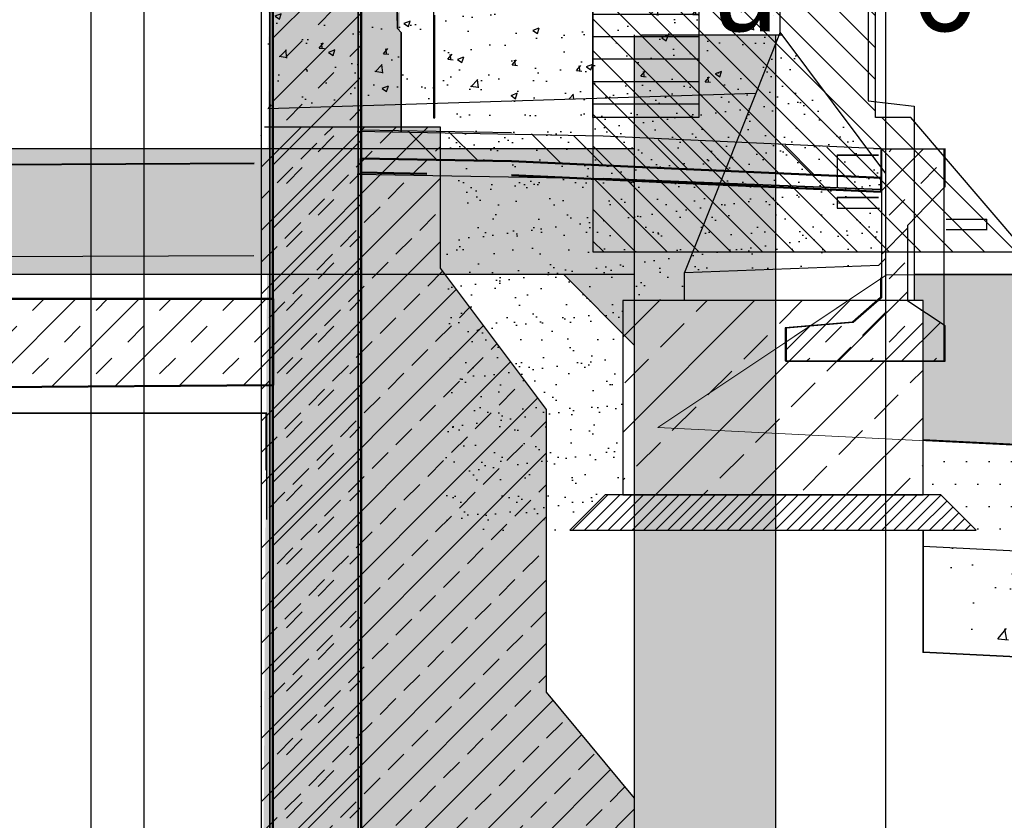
# Model space of a CAD drawing. Extents: x -805 to 3526, y -961 to 1039.
# Tile 448 of 473: x 1490.75 to 1493.53, y 34.92 to 37.18. Entities that reach past the tile are written whole.
import ezdxf
from ezdxf.enums import TextEntityAlignment as Align

# ---------------------------------------------------------------- set-up
doc = ezdxf.new("R2010")
doc.units = 0
doc.linetypes.add('AUSGEZOGEN', pattern=[2, 1, 1])
doc.layers.get('0').update_dxf_attribs({"color": 251})
for name, color, linetype in [('361___H__Lichtraumprofil GC Hauptgleise', 8, 'Continuous'), ('Block 1 m', 251, 'Continuous'), ('Lichtraumprofil', 9, 'Continuous'), ('Schnitt 3 m', 251, 'Continuous'), ('TTK-B-Verm', 251, 'Continuous'), ('TTK-P-Abbruch', 40, 'Continuous'), ('TTK-P-Hilfsbrücke Bahnsteigzugang', 140, 'Continuous'), ('TTK-P-PU', 12, 'Continuous'), ('TTK-P-QP Block', 162, 'Continuous'), ('TTK-P-TEXT', 12, 'AUSGEZOGEN'), ('TTK-P-Verbau', 35, 'Continuous')]:
    doc.layers.add(name, color=color, linetype=linetype)
for name, color, linetype, lineweight in [('EB-2236S-BETTUNG-LIN', 5, 'Continuous', 25), ('EB-2236S-BETTUNG-SRA', 7, 'Continuous', 25), ('EB-2236S-BSTG-FUND-SRA', 7, 'Continuous', 25), ('EB-2236S-BSTG-SAUB-SRA', 7, 'Continuous', 25), ('EB-2236S-DS-TS-LIN', 162, 'Continuous', 25), ('EB-2236S-DS-TS-SRA', 42, 'Continuous', 25), ('EB-2236S-FSS-LIN', 5, 'Continuous', 35), ('EB-2236S-FSS-SRA', 7, 'Continuous', 25), ('EB-2236S-GLEIS-TXT', 7, 'Continuous', 25), ('EB-2236S-HINTERFUE-SRA', 7, 'Continuous', 25), ('EB-2236S-PLANUM-LIN', 12, 'Continuous', 35), ('EB-2236S-PSS-LIN', 5, 'Continuous', 25), ('EB-2236S-PSS-SRA', 7, 'Continuous', 25), ('EB-2236S-Q-BAHNSTEIG-LIN', 162, 'Continuous', 25), ('IFCOUT_Oberbau_IFC_RVT-1-Schnitt 2$1$A-GENM', 13, 'Continuous', 9), ('TTK-B-Bestand', 252, 'Continuous', 35), ('TTK-B-PU', 252, 'Continuous', 35), ('VE22-087 - Bf_Dorsten-Hervest ModellRevit2021_rvt-1-Schnitt 2$0$A-FLOR', 192, 'Continuous', 9), ('VE22-087 - Bf_Dorsten-Hervest ModellRevit2021_rvt-1-Schnitt 2$0$A-FLOR-FNSH', 192, 'Continuous', 35), ('VE22-087 - Bf_Dorsten-Hervest ModellRevit2021_rvt-1-Schnitt 2$0$A-FLOR-HRAL', 11, 'Continuous', 9), ('VE22-087 - Bf_Dorsten-Hervest ModellRevit2021_rvt-1-Schnitt 2$0$A-FLOR-PATT', 8, 'Continuous', 35), ('VE22-087 - Bf_Dorsten-Hervest ModellRevit2021_rvt-1-Schnitt 2$0$A-GENM', 13, 'Continuous', 9), ('VE22-087 - Bf_Dorsten-Hervest ModellRevit2021_rvt-1-Schnitt 2$0$A-WALL', 113, 'Continuous', 9), ('VE22-087 - Bf_Dorsten-Hervest ModellRevit2021_rvt-1-Schnitt 2$0$A-WALL-PATT', 111, 'Continuous', 35), ('VE22-087 - Bf_Dorsten-Hervest ModellRevit2021_rvt-1-Schnitt 2$0$S-STRS', 31, 'Continuous', 9)]:
    doc.layers.add(name, color=color, linetype=linetype, lineweight=lineweight)
doc.styles.add('AKG DIN 6776', font='AKG_DIN67.TTF')
doc.styles.add('PROVI', font='PROVI.SHX')
doc.dimstyles.new('TTK', dxfattribs={"dimtxt": 2.5, "dimasz": 2.5, "dimexe": 3.5, "dimexo": 0.1, "dimgap": 1, "dimtad": 1, "dimzin": 0, "dimtxsty": 'AKG DIN 6776', "dimblk": 'OBLIQUE', "dimcen": -0.09, "dimdle": 3, "dimclrd": 256, "dimclre": 256, "dimclrt": 256, "dimadec": 3, "dimazin": 0, "dimtfac": 1, "dimtofl": 0, "dimtmove": 0, "dimatfit": 3, "dimldrblk": 'OBLIQUE', "dimfxl": 7, "dimfxlon": 1, "dimtolj": 1, "dimtzin": 0, "dimlwd": -1, "dimlwe": -1, "dimarcsym": 0})
doc.dimstyles.new('TTK$6', dxfattribs={"dimtxt": 2.5, "dimasz": 2.5, "dimexe": 3.5, "dimexo": 0.1, "dimgap": 1, "dimtad": 1, "dimzin": 0, "dimtxsty": 'AKG DIN 6776', "dimblk": 'OBLIQUE', "dimcen": -0.09, "dimdle": 3, "dimse1": 1, "dimse2": 1, "dimclrd": 256, "dimclre": 256, "dimclrt": 256, "dimadec": 3, "dimazin": 0, "dimtfac": 1, "dimtofl": 0, "dimtmove": 0, "dimatfit": 3, "dimldrblk": 'OBLIQUE', "dimfxl": 7, "dimfxlon": 1, "dimtolj": 1, "dimtzin": 0, "dimlwd": -1, "dimlwe": -1, "dimarcsym": 0})
pattern_1 = [(37.50000000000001, (-354.8365480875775, -40.45730328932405), (-0.003200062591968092, 0.0978826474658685), [0, -0.07721600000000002, 0, -0.08636000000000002, 0, -0.08255000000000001]), (7.499999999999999, (-354.8365480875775, -40.45730328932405), (0.08990465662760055, 0.1433650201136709), [0, -0.04165600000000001, 0, -0.06959600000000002, 0, -0.02667000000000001]), (327.5, (-354.8990320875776, -40.45730328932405), (0.1581984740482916, 0.0002874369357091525), [0, -0.02540000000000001, 0, -0.09144000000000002, 0, -0.11938]), (317.5, (-354.8990320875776, -40.45730328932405), (0.1527112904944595, 0.04458586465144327), [0, -0.0127, 0, -0.05994400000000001, 0, -0.06858000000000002])]
pattern_2 = [(45, (6.525, 36.271), (-0.08980256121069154, 0.08980256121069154), []), (45, (6.615, 36.271), (-0.08980256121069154, 0.08980256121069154), [0.0635, -0.0635])]

# ---------------------------------------------------------------- blocks, each defined once
blk = doc.blocks.new('Pvi_Bstg76l')
at = {"color": 0}
blk.add_line((-0.2999999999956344, -0.2250000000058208), (-0.569999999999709, -0.9049999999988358), dxfattribs=at)
for points in [[(0, 0), (-0.2999999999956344, 0), (-0.2999999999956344, -0.1500000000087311), (-0.180000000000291, -0.1500000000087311), (-0.180000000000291, -0.1200000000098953), (-0.01499999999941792, -0.1200000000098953)], [(0.08000000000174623, -0.9850000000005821), (-0.569999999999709, -0.9850000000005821), (-0.569999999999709, -0.9049999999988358), (-0.01999999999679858, -0.8850000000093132), (0, -0.8650000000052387), (0, -0.625), (-0.2999999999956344, -0.2250000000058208), (-0.2999999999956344, -0.1650000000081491), (-0.1500000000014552, -0.1650000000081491), (-0.1500000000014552, -0.1350000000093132), (-0.04999999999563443, -0.1350000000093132), (-0.04999999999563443, -0.4199999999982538), (0.08000000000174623, -0.4349999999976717)]]:
    blk.add_lwpolyline(points, close=True, dxfattribs=at)
blk = doc.blocks.new('ProVi SchnittF')
at = {"layer": 'EB-2236S-BETTUNG-SRA'}
h = blk.add_hatch(dxfattribs=at)
h.set_pattern_fill('HEX', color=256, scale=0.008000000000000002, style=0)
h.set_pattern_definition([(0, (-354.8365480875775, -40.45730328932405), (0, 0.0439940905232), [0.02540000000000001, -0.05080000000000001]), (120, (-354.8365480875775, -40.45730328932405), (-0.03810000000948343, -0.02199704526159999), [0.02539999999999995, -0.05079999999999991]), (59.99999999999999, (-354.8111480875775, -40.45730328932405), (-0.03810000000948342, 0.02199704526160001), [0.02540000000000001, -0.05080000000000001])])
h.paths.add_polyline_path([(3.927358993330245, 5.463863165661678), (7.188358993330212, 5.463863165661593), (8.211764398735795, 4.781592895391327), (3.952358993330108, 4.994563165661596), (3.952358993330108, 5.388863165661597), (3.927358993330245, 5.388863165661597)])
h.paths.add_polyline_path([(4.217358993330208, 5.253863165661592), (6.817358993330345, 5.253863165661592), (6.788358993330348, 5.463863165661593), (4.246358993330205, 5.463863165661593)], flags=0)
at = {"layer": 'EB-2236S-BSTG-FUND-SRA'}
h = blk.add_hatch(dxfattribs=at)
h.set_pattern_fill('ANSI33', color=42, scale=0.03, style=0)
h.set_pattern_definition([(45, (-354.8365480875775, -40.45730328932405), (-0.1347038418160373, 0.1347038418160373), []), (45, (-354.7018441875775, -40.45730328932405), (-0.1347038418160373, 0.1347038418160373), [0.09525, -0.047625])])
h.paths.add_polyline_path([(3.102358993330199, 5.38886316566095), (3.952358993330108, 5.38886316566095), (3.952358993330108, 4.8388631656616), (3.102358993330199, 4.8388631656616)])
at = {"layer": 'EB-2236S-BSTG-SAUB-SRA'}
h = blk.add_hatch(dxfattribs=at)
h.set_pattern_fill('ANSI31', color=42, scale=0.007500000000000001, style=0)
h.set_pattern_definition([(45, (-354.8365480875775, -40.45730328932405), (-0.01683798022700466, 0.01683798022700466), [])])
h.paths.add_polyline_path([(2.952358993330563, 4.738863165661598), (3.052358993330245, 4.8388631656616), (4.00235899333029, 4.8388631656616), (4.102358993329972, 4.738863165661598)])
at = {"layer": 'EB-2236S-DS-TS-SRA'}
h = blk.add_hatch(dxfattribs=at)
h.set_pattern_fill('AR-CONC', color=256, scale=0.001, style=0)
h.set_pattern_definition([(49.99999999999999, (-354.8365480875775, -40.45730328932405), (0.1821846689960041, -0.01593908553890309), [0.01905, -0.2095500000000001]), (355, (-354.8365480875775, -40.45730328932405), (-0.03524342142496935, 0.1910568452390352), [0.01524, -0.1676405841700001]), (100.4514447, (-354.8213660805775, -40.45863154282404), (0.1469412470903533, 0.1751177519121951), [0.0161900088, -0.1780902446]), (46.18420000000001, (-354.8365480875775, -40.40650328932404), (0.27107904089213, -0.04204232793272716), [0.02857500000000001, -0.3143250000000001]), (96.63555760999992, (-354.8139581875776, -40.41000678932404), (0.2374041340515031, 0.2474261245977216), [0.02428502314, -0.2671356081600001]), (351.1841511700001, (-354.8365480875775, -40.40650328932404), (0.2374041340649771, 0.2474261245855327), [0.02285996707, -0.25145973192]), (21, (-354.8111480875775, -40.41920328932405), (0.1516143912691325, -0.1022651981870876), [0.01905, -0.2095500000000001]), (326.0000000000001, (-354.8111480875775, -40.41920328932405), (0.06180202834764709, 0.1841879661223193), [0.01524, -0.16764]), (71.45144499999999, (-354.7985135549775, -40.42772538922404), (0.2134164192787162, 0.08192276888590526), [0.01619000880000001, -0.1780899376]), (37.50000000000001, (-354.8365480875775, -40.45730328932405), (0.003088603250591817, 0.08455503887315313), [0, -0.165608, 0, -0.1701800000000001, 0, -0.168275]), (7.499999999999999, (-354.8365480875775, -40.45730328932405), (0.06681966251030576, 0.1001805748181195), [0, -0.09702800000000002, 0, -0.1617980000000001, 0, -0.06413500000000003]), (327.5, (-354.8931900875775, -40.45730328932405), (0.1355905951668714, -0.005728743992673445), [0, -0.06350000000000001, 0, -0.19812, 0, -0.2628900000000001]), (317.5, (-354.9185900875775, -40.45730328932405), (0.1481291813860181, 0.02542649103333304), [0, -0.08255000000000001, 0, -0.131572, 0, -0.1866900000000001])])
h.paths.add_polyline_path([(2.09735899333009, 6.222928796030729), (2.09735899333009, 5.932838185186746), (3.478771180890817, 5.976123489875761), (3.547358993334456, 6.148863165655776), (3.547358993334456, 6.267928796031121)])
at = {"layer": 'EB-2236S-FSS-SRA'}
h = blk.add_hatch(dxfattribs=at)
h.set_pattern_fill('AR-CONC', color=256, scale=0.002, style=0)
h.set_pattern_definition([(49.99999999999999, (-354.8365480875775, -40.45730328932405), (0.3643693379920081, -0.03187817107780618), [0.03810000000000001, -0.4191000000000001]), (355, (-354.8365480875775, -40.45730328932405), (-0.0704868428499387, 0.3821136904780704), [0.03048000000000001, -0.3352811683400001]), (100.4514447, (-354.8061840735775, -40.45995979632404), (0.2938824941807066, 0.3502355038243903), [0.0323800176, -0.3561804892]), (46.18420000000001, (-354.8365480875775, -40.35570328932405), (0.54215808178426, -0.08408465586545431), [0.05715000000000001, -0.6286500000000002]), (96.63555760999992, (-354.7913682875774, -40.36271028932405), (0.4748082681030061, 0.4948522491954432), [0.04857004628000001, -0.5342712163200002]), (351.1841511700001, (-354.8365480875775, -40.35570328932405), (0.4748082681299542, 0.4948522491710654), [0.04571993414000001, -0.5029194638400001]), (21, (-354.7857480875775, -40.38110328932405), (0.303228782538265, -0.2045303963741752), [0.03810000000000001, -0.4191000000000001]), (326.0000000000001, (-354.7857480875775, -40.38110328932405), (0.1236040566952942, 0.3683759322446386), [0.03048000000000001, -0.3352800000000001]), (71.45144499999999, (-354.7604790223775, -40.39814748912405), (0.4268328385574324, 0.1638455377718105), [0.03238001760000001, -0.3561798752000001]), (37.50000000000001, (-354.8365480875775, -40.45730328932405), (0.006177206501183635, 0.1691100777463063), [0, -0.3312160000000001, 0, -0.3403600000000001, 0, -0.3365500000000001]), (7.499999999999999, (-354.8365480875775, -40.45730328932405), (0.1336393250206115, 0.2003611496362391), [0, -0.194056, 0, -0.3235960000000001, 0, -0.1282700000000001]), (327.5, (-354.9498320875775, -40.45730328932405), (0.2711811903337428, -0.01145748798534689), [0, -0.127, 0, -0.3962400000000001, 0, -0.5257800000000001]), (317.5, (-355.0006320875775, -40.45730328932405), (0.2962583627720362, 0.05085298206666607), [0, -0.1651, 0, -0.263144, 0, -0.3733800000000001])])
h.paths.add_polyline_path([(3.952358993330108, 4.694188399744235), (9.317358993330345, 4.425938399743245), (9.317358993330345, 4.12556363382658), (3.952358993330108, 4.393813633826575)])
at = {"layer": 'EB-2236S-HINTERFUE-SRA'}
h = blk.add_hatch(dxfattribs=at)
h.set_pattern_fill('AR-SAND', color=42, scale=0.002, style=0)
h.set_pattern_definition(pattern_1)
h.paths.add_polyline_path([(3.547358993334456, 6.148863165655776), (3.84735899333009, 5.748863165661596), (3.84735899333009, 5.508863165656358), (3.827358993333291, 5.488863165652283), (3.277358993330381, 5.468863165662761)])
h = blk.add_hatch(dxfattribs=at)
h.set_pattern_fill('AR-SAND', color=42, scale=0.002, style=0)
h.set_pattern_definition(pattern_1)
h.paths.add_polyline_path([(2.602358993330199, 5.954213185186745), (3.478771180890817, 5.976123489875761), (3.277358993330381, 5.468863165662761), (3.277358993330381, 5.388863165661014), (3.102358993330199, 5.388863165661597), (3.102358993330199, 4.8388631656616), (3.052358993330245, 4.8388631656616), (2.952358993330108, 4.738863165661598), (2.602358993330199, 4.738863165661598)])
at = {"layer": 'EB-2236S-PSS-SRA'}
h = blk.add_hatch(dxfattribs=at)
h.set_pattern_fill('DOTS', color=256, scale=0.04, style=0)
h.set_pattern_definition([(0, (-354.8365480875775, -40.45730328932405), (0.03175, 0.0635), [0, -0.0635])])
h.paths.add_polyline_path([(3.952358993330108, 4.738863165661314), (4.102358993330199, 4.738863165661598), (4.00235899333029, 4.8388631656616), (3.952358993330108, 4.8388631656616), (3.952358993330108, 4.994563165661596), (9.317358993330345, 4.72631316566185), (9.317358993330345, 4.425938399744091), (3.952358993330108, 4.694188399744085)])
at = {"layer": 'EB-2236S-BETTUNG-LIN', "flags": 128}
blk.add_lwpolyline([(3.927358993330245, 5.463863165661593), (7.188358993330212, 5.463863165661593), (8.211764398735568, 4.781592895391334)], dxfattribs=at)
at = {"layer": 'EB-2236S-DS-TS-LIN', "flags": 128}
blk.add_lwpolyline([(2.09735899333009, 5.932838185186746), (3.478771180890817, 5.976123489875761)], dxfattribs=at)
at = {"layer": 'EB-2236S-FSS-LIN', "flags": 128}
blk.add_lwpolyline([(3.952358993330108, 4.738863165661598), (3.952358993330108, 4.393813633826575), (5.517358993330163, 4.315563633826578), (9.317358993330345, 4.12556363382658)], dxfattribs=at)
at = {"layer": 'EB-2236S-PLANUM-LIN', "color": 5, "flags": 128}
blk.add_lwpolyline([(3.952358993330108, 4.994563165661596), (5.517358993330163, 4.916313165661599), (9.317358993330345, 4.726313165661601)], dxfattribs=at)
at = {"layer": 'EB-2236S-PSS-LIN', "flags": 128}
blk.add_lwpolyline([(3.952358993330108, 4.738863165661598), (3.952358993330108, 4.694188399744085), (5.517358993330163, 4.615938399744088), (9.317358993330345, 4.425938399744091)], dxfattribs=at)
at = {"layer": 'EB-2236S-Q-BAHNSTEIG-LIN', "flags": 128}
for points in [[(3.952358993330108, 5.388863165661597), (3.102358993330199, 5.388863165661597), (3.102358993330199, 4.8388631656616), (3.952358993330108, 4.8388631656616), (3.952358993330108, 5.388863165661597)], [(4.00235899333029, 4.8388631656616), (3.052358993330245, 4.8388631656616), (2.952358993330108, 4.738863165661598), (4.102358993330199, 4.738863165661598), (4.00235899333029, 4.8388631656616)]]:
    blk.add_lwpolyline(points, dxfattribs=at)
at = {"layer": 'EB-2236S-Q-BAHNSTEIG-LIN'}
blk.add_blockref('Pvi_Bstg76l', (3.84735899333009, 6.373863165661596), dxfattribs=at)
blk = doc.blocks.new('_OBLIQUE')
at = {"color": 0, "linetype": 'ByBlock'}
blk.add_line((-0.5, -0.5), (0.5, 0.5), dxfattribs=at)
blk = doc.blocks.new('*D658')
at = {"layer": 'DEFPOINTS', "color": 0}
for p in [(1491.098034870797, 38.52596669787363), (1493.198034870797, 37.37371682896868), (1491.098034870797, 36.39333936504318)]:
    blk.add_point(p, dxfattribs=at)
at = {"layer": 'TTK-P-PU'}
for p, q in [((1491.098034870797, 37.82596669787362), (1491.098034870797, 38.87596669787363)), ((1493.198034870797, 37.82596669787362), (1493.198034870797, 38.87596669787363)), ((1493.498034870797, 38.52596669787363), (1490.798034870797, 38.52596669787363))]:
    blk.add_line(p, q, dxfattribs=at)
at = {"layer": 'TTK-P-PU', "xscale": 0.25, "yscale": 0.25, "zscale": 0.25, "rotation": 180}
blk.add_blockref('_OBLIQUE', (1491.098034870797, 38.52596669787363), dxfattribs=at)
at = {"layer": 'TTK-P-PU', "xscale": 0.25, "yscale": 0.25, "zscale": 0.25}
blk.add_blockref('_OBLIQUE', (1493.198034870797, 38.52596669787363), dxfattribs=at)
at = {"layer": 'TTK-P-PU', "insert": (1492.148034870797, 38.76984690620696), "char_height": 0.25, "attachment_point": 5, "style": 'AKG DIN 6776'}
blk.add_mtext('\\A1;2,10', dxfattribs=at)
blk = doc.blocks.new('*D549')
at = {"layer": 'DEFPOINTS', "color": 0}
for p in [(1594.653013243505, 36.73972975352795), (1594.306234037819, 36.57523561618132), (8.223304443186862, 0)]:
    blk.add_point(p, dxfattribs=at)
at = {"layer": 'TTK-B-Bestand', "insert": (1594.109263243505, 36.98347975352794), "char_height": 0.25, "attachment_point": 5, "style": 'AKG DIN 6776'}
blk.add_mtext('\\A1;36,588', dxfattribs=at)
blk = doc.blocks.new('*D548')
at = {"layer": 'DEFPOINTS', "color": 0}
for p in [(1585.536597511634, 36.77061239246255), (1585.045876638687, 36.61399109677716), (-0.8681112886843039, 0.03088263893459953)]:
    blk.add_point(p, dxfattribs=at)
at = {"layer": 'TTK-B-Bestand', "insert": (1585.017847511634, 37.01436239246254), "char_height": 0.25, "attachment_point": 5, "style": 'AKG DIN 6776'}
blk.add_mtext('\\A1;36,621', dxfattribs=at)
blk = doc.blocks.new('A$C59C97115')
at = {"layer": 'Lichtraumprofil', "transparency": 33554559}
h = blk.add_hatch(dxfattribs=at)
h.set_pattern_fill('ANSI31', color=42, scale=0.02, angle=315)
h.set_pattern_definition([(0, (-142.0505128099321, 86.79225352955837), (1.387778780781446e-17, 0.0635), [])])
h.paths.add_polyline_path([(2.19999999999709, 3.917187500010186), (2.5, 3.049999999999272), (2.5, 0.3800000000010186), (2.19999999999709, 0.3800000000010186)])
h = blk.add_hatch(dxfattribs=at)
h.set_pattern_fill('ANSI31', color=42, scale=0.02)
h.set_pattern_definition([(45, (-142.0505128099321, 87.4323611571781), (-0.04490128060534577, 0.04490128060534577), [])])
h.paths.add_polyline_path([(1.600000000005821, 0.3799999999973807), (1.69999999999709, 0.3799999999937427), (1.700000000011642, 0.7599999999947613), (2.19999999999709, 0.7599999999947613), (2.5, 0.7599999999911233), (2.5, -3.637978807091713e-12), (1.274999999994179, -3.637978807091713e-12)])
at = {"layer": 'Lichtraumprofil', "color": 42}
for p, q in [((1.69999999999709, 0.3799999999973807), (1.700000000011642, 0.7599999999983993)), ((1.274999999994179, 0), (1.600000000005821, 0.3800000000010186)), ((1.600000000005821, 0.3800000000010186), (1.69999999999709, 0.3799999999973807))]:
    blk.add_line(p, q, dxfattribs=at)
at = {"layer": 'Lichtraumprofil', "color": 42, "flags": 128}
for points in [[(2.19999999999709, 3.917187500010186), (2.19999999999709, 0.3800000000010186), (2.5, 0.3800000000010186), (2.5, 3.049999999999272), (2.19999999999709, 3.917187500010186)], [(2.5, 0.7599999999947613), (2.5, 0), (1.274999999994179, 0), (1.600000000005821, 0.3800000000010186), (1.69999999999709, 0.3799999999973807), (1.700000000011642, 0.7599999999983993), (2.19999999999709, 0.7599999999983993), (2.19999999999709, 0.7599999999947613), (2.5, 0.7599999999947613)]]:
    blk.add_lwpolyline(points, dxfattribs=at)
blk = doc.blocks.new('IFCOUT_Oberbau_IFC_RVT-1-Schnitt 2')
at = {"layer": 'IFCOUT_Oberbau_IFC_RVT-1-Schnitt 2$1$A-GENM', "color": 251}
for p, q in [((10.46681574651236, 36.26953667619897), (10.75477739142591, 36.46147016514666)), ((10.74049968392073, 36.45201332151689), (10.53738682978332, 36.31665606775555)), ((10.75548586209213, 36.46160506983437), (10.75468975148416, 36.46146978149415)), ((10.75477739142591, 36.46147016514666), (12.26849067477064, 36.46148757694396)), ((10.51684247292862, 36.30296502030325), (10.46668189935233, 36.26953731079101)), ((10.10729048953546, 36.0298356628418), (10.46668189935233, 36.26953731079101)), ((10.10737072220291, 36.02983530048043), (10.46681574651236, 36.26953667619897)), ((12.88327489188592, 35.89107313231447), (10.10737072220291, 36.02983530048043))]:
    blk.add_line(p, q, dxfattribs=at)
blk = doc.blocks.new('P-HP-Dorsten 2022  - Schnitt 2 Süden')
at = {"layer": 'VE22-087 - Bf_Dorsten-Hervest ModellRevit2021_rvt-1-Schnitt 2$0$A-FLOR-PATT', "lineweight": 9}
h = blk.add_hatch(dxfattribs=at)
h.set_pattern_fill('FP_1', color=40, style=0, pattern_type=2)
h.set_pattern_definition([(135, (6.525, 36.271), (-0.1710703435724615, -0.1710703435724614), []), (135, (6.638999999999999, 36.271), (-0.1710703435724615, -0.1710703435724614), [])])
h.paths.add_polyline_path([(5.133371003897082, 36.70528364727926), (5.959489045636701, 36.76446602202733), (6.388580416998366, 36.78243818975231), (6.388580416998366, 36.8624381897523), (5.959489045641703, 36.84446602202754), (5.133371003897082, 36.78528364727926), (5.127823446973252, 36.78528406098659), (5.127823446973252, 36.70528406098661)])
h.paths.add_polyline_path([(10.73987667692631, 36.73604806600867), (10.73987667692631, 36.81604806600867), (10.16506088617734, 36.84156943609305), (9.692858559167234, 36.86323967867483), (9.266621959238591, 36.87121872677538), (9.266621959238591, 36.79121872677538), (9.692858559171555, 36.78323967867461), (10.23662851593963, 36.7583918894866)])
at = {"layer": 'VE22-087 - Bf_Dorsten-Hervest ModellRevit2021_rvt-1-Schnitt 2$0$A-GENM'}
h = blk.add_hatch(dxfattribs=at)
h.set_pattern_fill('FP_2', color=40, style=0, pattern_type=2)
h.set_pattern_definition(pattern_2)
h.paths.add_polyline_path([(10.47048780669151, 36.2169147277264), (10.92050760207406, 36.2169147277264), (10.92050760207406, 36.31691472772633), (10.81550298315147, 36.38691472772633), (10.81550298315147, 36.60191472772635), (10.92050760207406, 36.71191472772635), (10.92050760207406, 36.81691472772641), (10.74049968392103, 36.81691472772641), (10.74049968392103, 36.39691472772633), (10.66049616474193, 36.32691472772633), (10.47048780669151, 36.31108139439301), (10.47048780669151, 36.27207310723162)])
at = {"layer": 'VE22-087 - Bf_Dorsten-Hervest ModellRevit2021_rvt-1-Schnitt 2$0$A-WALL-PATT', "lineweight": 9}
h = blk.add_hatch(dxfattribs=at)
h.set_pattern_fill('FP_2', color=40, style=0, pattern_type=2)
h.set_pattern_definition(pattern_2)
h.paths.add_polyline_path([(9.267650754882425, 33.36242959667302), (9.267650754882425, 37.42233990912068), (9.017650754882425, 37.42233990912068), (9.017650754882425, 33.36242959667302)])
at = {"layer": 'VE22-087 - Bf_Dorsten-Hervest ModellRevit2021_rvt-1-Schnitt 2$0$S-STRS'}
h = blk.add_hatch(dxfattribs=at)
h.set_pattern_fill('FP_2', color=40, style=0, pattern_type=2)
h.set_pattern_definition(pattern_2)
h.paths.add_polyline_path([(6.704576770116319, 36.13194136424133), (9.018025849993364, 36.14949218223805), (9.018025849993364, 36.3935792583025), (6.704576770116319, 36.3935792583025)])
at = {"layer": 'VE22-087 - Bf_Dorsten-Hervest ModellRevit2021_rvt-1-Schnitt 2$0$A-FLOR', "color": 40, "lineweight": 25}
for p, q in [((10.74049968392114, 36.81613151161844), (10.73987667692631, 36.81604806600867)), ((10.73987667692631, 36.69604806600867), (10.74049968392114, 36.69613151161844))]:
    blk.add_line(p, q, dxfattribs=at)
at = {"layer": 'VE22-087 - Bf_Dorsten-Hervest ModellRevit2021_rvt-1-Schnitt 2$0$A-FLOR-FNSH', "color": 40, "lineweight": 25}
for p, q in [((9.266621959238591, 36.87121872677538), (9.266621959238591, 36.79121872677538)), ((9.692858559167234, 36.86323967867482), (9.266621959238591, 36.87121872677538)), ((10.73987667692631, 36.73604806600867), (10.73987667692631, 36.81604806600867))]:
    blk.add_line(p, q, dxfattribs=at)
at = {"layer": 'VE22-087 - Bf_Dorsten-Hervest ModellRevit2021_rvt-1-Schnitt 2$0$A-FLOR-FNSH', "color": 40, "lineweight": 50}
for p, q in [((9.266621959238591, 36.79121872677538), (9.266621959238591, 36.75121872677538)), ((9.266621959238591, 36.79121872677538), (9.692858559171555, 36.78323967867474)), ((9.692858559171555, 36.78323967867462), (10.16689270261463, 36.76148537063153)), ((9.266621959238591, 36.75121872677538), (9.453397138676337, 36.74772233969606)), ((9.692858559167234, 36.74323967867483), (10.16506088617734, 36.72156943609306)), ((10.1668333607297, 36.76149073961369), (10.73987667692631, 36.73604806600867)), ((10.16506088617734, 36.72156943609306), (10.73987667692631, 36.69604806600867)), ((10.73987667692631, 36.69604806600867), (10.73987667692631, 36.73604806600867))]:
    blk.add_line(p, q, dxfattribs=at)
at = {"layer": 'VE22-087 - Bf_Dorsten-Hervest ModellRevit2021_rvt-1-Schnitt 2$0$A-FLOR-HRAL', "color": 40, "lineweight": 25}
for p, q in [((9.471985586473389, 37.99449896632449), (9.471985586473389, 36.90602517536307)), ((9.475985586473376, 36.99729103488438), (9.475985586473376, 37.19633374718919)), ((9.472022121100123, 36.9969927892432), (9.471313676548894, 36.98917097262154)), ((9.4752973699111, 36.98881015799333), (9.476005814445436, 36.99663197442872)), ((9.475985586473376, 36.90602517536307), (9.475985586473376, 36.9963337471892)), ((9.471985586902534, 36.90602517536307), (9.475985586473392, 36.90602517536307))]:
    blk.add_line(p, q, dxfattribs=at)
at = {"layer": 'VE22-087 - Bf_Dorsten-Hervest ModellRevit2021_rvt-1-Schnitt 2$0$A-FLOR-HRAL', "color": 40, "lineweight": 25, "flags": 128}
for points in [[(9.476013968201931, 36.99681239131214), (9.475955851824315, 36.99729103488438), (9.475784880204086, 36.99774186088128), (9.475510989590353, 36.99813866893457), (9.475150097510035, 36.99845839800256), (9.474723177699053, 36.99868246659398), (9.474255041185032, 36.99879785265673), (9.473772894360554, 36.99879785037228), (9.47330475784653, 36.99868245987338), (9.472877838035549, 36.9984583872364), (9.472516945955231, 36.99813865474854), (9.472243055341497, 36.9977418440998), (9.472072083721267, 36.99729101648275), (9.472013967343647, 36.99681237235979)], [(9.472013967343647, 36.99681237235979), (9.472072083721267, 36.99633372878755), (9.472243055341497, 36.99588290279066), (9.47251694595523, 36.99548609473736), (9.472877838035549, 36.99516636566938), (9.473304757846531, 36.99494229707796), (9.47377289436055, 36.99482691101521), (9.474255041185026, 36.99482691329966), (9.474723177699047, 36.99494230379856), (9.47515009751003, 36.99516637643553), (9.475510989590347, 36.9954861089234), (9.475784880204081, 36.99588291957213), (9.475955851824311, 36.99633374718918), (9.476013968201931, 36.99681239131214)]]:
    blk.add_lwpolyline(points, dxfattribs=at)
at = {"layer": 'VE22-087 - Bf_Dorsten-Hervest ModellRevit2021_rvt-1-Schnitt 2$0$A-GENM', "color": 40, "lineweight": 25}
for p, q in [((10.92050760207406, 36.8169147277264), (10.74049968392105, 36.8169147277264)), ((10.74049968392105, 36.8169147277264), (10.74049968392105, 36.39691472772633)), ((10.92050760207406, 36.71191472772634), (10.92050760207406, 36.8169147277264)), ((10.921445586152, 36.8169147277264), (10.92050760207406, 36.8169147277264)), ((10.81550298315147, 36.60191472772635), (10.92050760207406, 36.71191472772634)), ((10.92050760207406, 36.71191472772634), (10.921445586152, 36.71191472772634)), ((10.81550298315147, 36.38691472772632), (10.81550298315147, 36.60191472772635)), ((10.81550298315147, 36.60191472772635), (10.81644096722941, 36.60191472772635)), ((10.74049968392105, 36.39691472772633), (10.66049616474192, 36.32691472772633)), ((10.92050760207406, 36.31691472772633), (10.81550298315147, 36.38691472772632)), ((10.66049616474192, 36.32691472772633), (10.47048780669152, 36.31108139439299)), ((10.47048780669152, 36.31108139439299), (10.47048780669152, 36.27207362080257)), ((10.92050760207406, 36.2169147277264), (10.92050760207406, 36.31691472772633)), ((10.47048780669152, 36.27207310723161), (10.47048780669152, 36.2169147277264)), ((10.47048780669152, 36.2169147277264), (10.92050760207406, 36.2169147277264))]:
    blk.add_line(p, q, dxfattribs=at)
at = {"layer": 'VE22-087 - Bf_Dorsten-Hervest ModellRevit2021_rvt-1-Schnitt 2$0$A-WALL', "color": 40, "lineweight": 50}
for p, q in [((9.017650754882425, 37.42233990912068), (9.017650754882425, 36.1494883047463)), ((9.267650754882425, 33.36242959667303), (9.267650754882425, 37.42233903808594)), ((9.017650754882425, 36.14948773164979), (9.017650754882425, 33.36242959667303))]:
    blk.add_line(p, q, dxfattribs=at)
at = {"layer": 'VE22-087 - Bf_Dorsten-Hervest ModellRevit2021_rvt-1-Schnitt 2$0$S-STRS', "color": 40, "lineweight": 50}
for p, q in [((9.018025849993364, 36.3935792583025), (6.704576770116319, 36.3935792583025)), ((9.018025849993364, 36.14949218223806), (9.018025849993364, 36.3935792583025)), ((6.704576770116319, 36.13194136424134), (9.018025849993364, 36.14949218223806))]:
    blk.add_line(p, q, dxfattribs=at)
at = {"layer": 'VE22-087 - Bf_Dorsten-Hervest ModellRevit2021_rvt-1-Schnitt 2$0$S-STRS', "color": 40, "lineweight": 25}
blk.add_line((9.016667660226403, 36.09362496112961), (9.017650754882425, 36.13406317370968), dxfattribs=at)
at = {"layer": 'TTK-B-Bestand', "color": 251, "lineweight": 5}
blk.add_blockref('IFCOUT_Oberbau_IFC_RVT-1-Schnitt 2', (0, 0), dxfattribs=at)
blk = doc.blocks.new('*D536')
at = {"layer": 'DEFPOINTS', "color": 0}
for p in [(1593.426386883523, 36.65223439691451), (1593.909511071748, 36.65223439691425), (733.0659244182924, 0.1071265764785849)]:
    blk.add_point(p, dxfattribs=at)
at = {"layer": 'TTK-P-TEXT', "insert": (1594.453781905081, 36.89598439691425), "char_height": 0.25, "attachment_point": 5, "style": 'AKG DIN 6776'}
blk.add_mtext('\\A1;36,589', dxfattribs=at)

msp = doc.modelspace()

# ---------------------------------------------------------------- hatches: boundary and pattern name
at = {"layer": 'TTK-B-PU'}
h = msp.add_hatch(dxfattribs=at)
h.set_pattern_fill('ANSI33', color=251, scale=0.02)
h.set_pattern_definition([(45, (1591.356780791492, 36.29518057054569), (-0.08980256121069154, 0.08980256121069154), []), (45, (1591.446583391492, 36.29518057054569), (-0.08980256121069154, 0.08980256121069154), [0.0635, -0.03175])])
h.paths.add_polyline_path([(1491.428617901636, 36.88056852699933), (1491.935557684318, 36.88056852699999), (1491.935557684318, 36.48056852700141), (1492.235557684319, 36.08056852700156), (1492.235557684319, 35.2805685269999), (1492.485557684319, 34.98056852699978), (1492.48555768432, 33.65715807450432), (1491.428617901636, 33.65715807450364), (1491.428617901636, 35.40173705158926)])
at = {"layer": 'TTK-P-Abbruch', "transparency": 33554483}
h = msp.add_hatch(color=251, dxfattribs=at)
h.dxf.hatch_style = 1
edge = h.paths.add_edge_path()
edge.add_line((1487.050113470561, 41.11822571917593), (1487.050125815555, 40.89822588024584))
edge.add_line((1487.050125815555, 40.89822588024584), (1487.284290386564, 40.8771885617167))
edge.add_line((1487.284290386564, 40.8771885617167), (1487.284290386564, 40.60928765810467))
edge.add_line((1487.284290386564, 40.60928765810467), (1488.340771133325, 40.43409035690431))
edge.add_arc((1488.206793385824, 39.89906679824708), 0.5515435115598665, 6.900213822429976, 75.9413974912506, ccw=False)
edge.add_line((1488.754342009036, 39.96532953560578), (1488.73462604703, 36.88056852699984))
edge.add_line((1488.73462604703, 36.88056852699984), (1488.619940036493, 36.88056852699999))
edge.add_line((1488.619940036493, 36.88056852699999), (1488.619940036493, 36.48056852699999))
edge.add_line((1488.619940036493, 36.48056852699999), (1488.319940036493, 36.08056852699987))
edge.add_line((1488.319940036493, 36.08056852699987), (1488.319940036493, 35.28056852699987))
edge.add_line((1488.319940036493, 35.28056852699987), (1488.077037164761, 34.98908508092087))
edge.add_line((1488.077037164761, 34.98908508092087), (1488.069940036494, 33.67290557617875))
edge.add_line((1488.069940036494, 33.67290557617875), (1489.128617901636, 33.61886529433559))
edge.add_line((1489.128617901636, 33.61886529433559), (1489.116711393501, 36.88056852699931))
edge.add_line((1489.116711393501, 36.88056852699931), (1488.972469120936, 36.88056852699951))
edge.add_line((1488.972469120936, 36.88056852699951), (1488.989164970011, 39.93339953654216))
edge.add_arc((1489.320392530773, 39.86946776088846), 0.3373410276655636, 94.86668855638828, 169.0754162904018, ccw=False)
edge.add_line((1489.291773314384, 40.20559260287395), (1491.275306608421, 40.21812159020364))
edge.add_line((1491.275306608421, 40.21812159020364), (1491.423115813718, 40.19205875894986))
edge.add_line((1491.423115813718, 40.19205875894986), (1491.444882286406, 40.13780035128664))
edge.add_arc((1491.257347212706, 39.90220518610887), 0.3011220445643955, 9.702097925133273, 51.48001364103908, ccw=False)
edge.add_line((1491.554162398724, 39.952951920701), (1491.599408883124, 37.76041029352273))
edge.add_line((1491.599408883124, 37.76041029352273), (1491.453662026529, 37.76041029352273))
edge.add_line((1491.453662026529, 37.76041029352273), (1491.428617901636, 33.66574696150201))
edge.add_line((1491.428617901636, 33.66574696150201), (1492.48555768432, 33.67290557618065))
edge.add_line((1492.48555768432, 33.67290557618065), (1492.485557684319, 34.98056852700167))
edge.add_line((1492.485557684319, 34.98056852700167), (1492.235557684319, 35.28056852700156))
edge.add_line((1492.235557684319, 35.28056852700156), (1492.235557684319, 36.08056852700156))
edge.add_line((1492.235557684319, 36.08056852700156), (1491.935557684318, 36.48056852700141))
edge.add_line((1491.935557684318, 36.48056852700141), (1491.935557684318, 36.88056852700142))
edge.add_line((1491.935557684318, 36.88056852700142), (1491.825845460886, 36.88056852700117))
edge.add_line((1491.825845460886, 36.88056852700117), (1491.788448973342, 39.96269522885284))
edge.add_arc((1492.359328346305, 39.9213313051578), 0.5723759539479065, 104.1089881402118, 175.8557902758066, ccw=False)
edge.add_line((1492.219801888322, 40.47644084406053), (1493.178246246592, 40.65204607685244))
edge.add_line((1493.178246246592, 40.65204607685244), (1493.1501941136, 40.90585182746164))
edge.add_line((1493.1501941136, 40.90585182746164), (1493.235004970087, 40.91680643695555))
edge.add_line((1493.235004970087, 40.91680643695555), (1493.235013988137, 41.13680672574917))
edge.add_line((1493.235013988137, 41.13680672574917), (1490.28676767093, 40.83155804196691))
edge.add_line((1490.28676767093, 40.83155804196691), (1487.050113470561, 41.11822571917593))
at = {"layer": 'TTK-P-Hilfsbrücke Bahnsteigzugang', "transparency": 33554559}
h = msp.add_hatch(color=251, dxfattribs=at)
h.dxf.hatch_style = 1
h.paths.add_polyline_path([(1487.314707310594, 36.81904232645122), (1492.485557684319, 36.81904232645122), (1492.485557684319, 36.46270660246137), (1487.314707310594, 36.46270660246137)])
at = {"layer": 'TTK-P-Verbau', "transparency": 33554559}
h = msp.add_hatch(color=251, dxfattribs=at)
h.dxf.hatch_style = 1
h.paths.add_polyline_path([(1492.485557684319, 37.14060244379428), (1492.885557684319, 37.14060244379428), (1492.885557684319, 32.36757327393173), (1492.485557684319, 32.36757327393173), (1492.485557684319, 36.26270660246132), (1492.285557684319, 36.46270660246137), (1492.485557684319, 36.46270660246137)])

# ---------------------------------------------------------------- linework, layer by layer
at = {"layer": 'Block 1 m', "color": 251, "linetype": 'AUSGEZOGEN', "ltscale": 0.025}
msp.add_lwpolyline([(1491.43878632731, 36.88056852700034), (1491.935557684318, 36.88056852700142), (1491.935557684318, 36.48056852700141), (1492.235557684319, 36.08056852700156), (1492.235557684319, 35.28056852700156), (1492.485557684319, 34.98056852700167), (1492.48555768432, 33.67290557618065)], dxfattribs=at)
at = {"layer": 'Schnitt 3 m', "color": 251}
for p, q in [((1491.814659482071, 37.15844389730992), (1491.798603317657, 38.07830377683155)), ((1491.798603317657, 38.07830377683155), (1491.814659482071, 37.15844389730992)), ((1491.799182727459, 38.07830377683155), (1491.815238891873, 37.15844389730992)), ((1491.815238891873, 37.15844389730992), (1491.799182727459, 38.07830377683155)), ((1491.825266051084, 37.14783729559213), (1491.814659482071, 37.15844389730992)), ((1491.814659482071, 37.15844389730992), (1491.815238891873, 37.15844389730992)), ((1491.815238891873, 37.15844389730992), (1491.814659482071, 37.15844389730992)), ((1491.814659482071, 37.15844389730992), (1491.825266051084, 37.14783729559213)), ((1491.815238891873, 37.15844389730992), (1491.825845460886, 37.14783729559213)), ((1491.825845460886, 37.14783729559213), (1491.815238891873, 37.15844389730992)), ((1491.825266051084, 36.86454426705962), (1491.825266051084, 37.14783729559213)), ((1491.825266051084, 37.14783729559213), (1491.825845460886, 37.14783729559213)), ((1491.825845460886, 37.14783729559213), (1491.825266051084, 37.14783729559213)), ((1491.825266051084, 37.14783729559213), (1491.825845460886, 36.88056852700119)), ((1491.825845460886, 37.14783729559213), (1491.825845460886, 36.86453346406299)), ((1491.825845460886, 36.86453346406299), (1491.825845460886, 37.14783729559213)), ((1492.3976169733, 36.85387288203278), (1491.701185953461, 36.86685771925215)), ((1493.163086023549, 36.81872458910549), (1492.3976169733, 36.85387288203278)), ((1493.058945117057, 36.79953819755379), (1493.059933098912, 36.80056852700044)), ((1493.059933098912, 36.80056852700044), (1493.058945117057, 36.79953819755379)), ((1493.059939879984, 36.80056852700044), (1493.059939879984, 36.70773038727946)), ((1493.176801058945, 36.80040399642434), (1493.059940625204, 36.80056851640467)), ((1493.059940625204, 36.80056851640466), (1493.176801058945, 36.80040399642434)), ((1493.182217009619, 36.81790399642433), (1493.163086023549, 36.81872458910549)), ((1493.182217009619, 36.8178749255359), (1493.163086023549, 36.81872458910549)), ((1493.163086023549, 36.81872458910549), (1493.182217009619, 36.81790399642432)), ((1493.362839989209, 36.21790399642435), (1493.362839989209, 36.81790399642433)), ((1489.102314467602, 36.76516755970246), (1491.409268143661, 36.77783835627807)), ((1491.409268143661, 36.77783835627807), (1489.102314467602, 36.76516755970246)), ((1489.102314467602, 36.76509121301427), (1491.409476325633, 36.77680045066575)), ((1491.701185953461, 36.74685771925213), (1492.3976169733, 36.7338728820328)), ((1492.3976169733, 36.7338728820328), (1493.182217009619, 36.70290399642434)), ((1493.182217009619, 36.70290399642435), (1492.3976169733, 36.7338728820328)), ((1493.059933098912, 36.68056852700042), (1493.058945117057, 36.67953819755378)), ((1493.058945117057, 36.67953819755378), (1493.059933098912, 36.68056852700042)), ((1493.059933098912, 36.68056852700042), (1493.176801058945, 36.68040399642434)), ((1493.176801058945, 36.68040399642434), (1493.059933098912, 36.68056852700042)), ((1493.059939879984, 36.68057536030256), (1493.059939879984, 36.65056852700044)), ((1493.059437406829, 36.65056852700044), (1493.059939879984, 36.65056852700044)), ((1493.059940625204, 36.65056852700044), (1493.179939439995, 36.65056852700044)), ((1493.483680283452, 36.61801888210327), (1493.368769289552, 36.61801888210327)), ((1493.483680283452, 36.59001888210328), (1493.483680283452, 36.61801888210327)), ((1493.483680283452, 36.61801888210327), (1493.484900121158, 36.61801888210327)), ((1493.368769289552, 36.59001888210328), (1493.483680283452, 36.59001888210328)), ((1493.483680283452, 36.59001888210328), (1493.484900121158, 36.59001888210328)), ((1489.102314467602, 36.50508930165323), (1491.408777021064, 36.51679499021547)), ((1493.362839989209, 36.46364783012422), (1493.56861913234, 36.46365040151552)), ((1493.182839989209, 36.45357149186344), (1493.182839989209, 36.39790399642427)), ((1493.182839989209, 36.39790399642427), (1493.102839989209, 36.32790399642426)), ((1493.102839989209, 36.32790399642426), (1492.912839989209, 36.31207066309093)), ((1492.912839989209, 36.31207066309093), (1492.912839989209, 36.21790399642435)), ((1492.912839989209, 36.21790399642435), (1493.362839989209, 36.21790399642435)), ((1491.443438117, 36.07056852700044), (1489.130812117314, 36.07056852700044)), ((1489.130812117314, 36.07056852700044), (1491.443438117, 36.07056852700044)), ((1491.444759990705, 36.07056852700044), (1489.130914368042, 36.07056852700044)), ((1491.444759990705, 36.07056852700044), (1491.443438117, 36.07056852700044)), ((1491.443438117, 36.07056852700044), (1491.444759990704, 36.07056852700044)), ((1491.443438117, 35.90856852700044), (1491.443438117, 36.07056852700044)), ((1491.443438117, 36.07056852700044), (1491.443438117, 35.90856852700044)), ((1491.444759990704, 35.76891429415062), (1491.444759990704, 36.07056852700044))]:
    msp.add_line(p, q, dxfattribs=at)
at = {"layer": 'Schnitt 3 m', "color": 251, "lineweight": 35}
for p, q in [((1491.453661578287, 37.76041029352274), (1491.453661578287, 33.36341886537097)), ((1491.703672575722, 33.36341886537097), (1491.703672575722, 37.76041029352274))]:
    msp.add_line(p, q, dxfattribs=at)
at = {"layer": 'TTK-B-Verm', "color": 251}
msp.add_line((1491.428617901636, 37.75971790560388), (1491.428617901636, 30.04613086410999), dxfattribs=at)
at = {"layer": 'TTK-P-Hilfsbrücke Bahnsteigzugang', "color": 251}
msp.add_lwpolyline([(1487.314707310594, 36.81904232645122), (1492.485557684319, 36.81904232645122), (1492.485557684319, 36.46270660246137), (1487.314707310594, 36.46270660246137)], close=True, dxfattribs=at)
at = {"layer": 'TTK-P-PU', "color": 251}
for p, q in [((1490.948034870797, 31.29719131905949), (1490.948034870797, 39.8939289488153)), ((1491.098034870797, 31.29719131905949), (1491.098034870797, 39.8939289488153)), ((1493.198034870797, 31.29719131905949), (1493.198034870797, 39.8939289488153))]:
    msp.add_line(p, q, dxfattribs=at)
at = {"layer": 'TTK-P-Verbau', "color": 251}
for p, q in [((1492.485557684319, 37.14060244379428), (1492.485557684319, 32.36757327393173)), ((1492.505734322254, 37.14060244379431), (1492.905734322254, 37.14060244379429)), ((1492.885557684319, 37.14060244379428), (1492.885557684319, 32.36757327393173)), ((1492.485557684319, 36.46270660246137), (1492.285557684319, 36.46270660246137)), ((1492.285557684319, 36.46270660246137), (1492.485557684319, 36.26270660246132))]:
    msp.add_line(p, q, dxfattribs=at)

# ---------------------------------------------------------------- block references
at = {"layer": '361___H__Lichtraumprofil GC Hauptgleise', "color": 251, "xscale": -1}
msp.add_blockref('A$C59C97115', (1494.868511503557, 36.52678687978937), dxfattribs=at)
at = {"layer": 'TTK-P-PU', "color": 251}
msp.add_blockref('ProVi SchnittF', (1489.350675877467, 30.99985366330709), dxfattribs=at)
at = {"layer": 'TTK-P-QP Block', "color": 251}
msp.add_blockref('P-HP-Dorsten 2022  - Schnitt 2 Süden', (1482.444840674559, 0.0001283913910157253), dxfattribs=at)

# ---------------------------------------------------------------- texts
at = {"layer": 'EB-2236S-GLEIS-TXT', "color": 251, "style": 'PROVI'}
msp.add_text('u = 0 mm', height=0.25, dxfattribs=at).set_placement((1494.108233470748, 37.15088121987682), align=Align.RIGHT)

# ---------------------------------------------------------------- dimensions: what is measured, and where the dimension line sits
at = {"layer": 'TTK-B-Bestand', "color": 251}
for feature_location, offset, origin, text, picture, middle in [((1585.045876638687, 36.61399109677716), (0.4460801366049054, 0.15755656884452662), (-0.8681112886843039, 0.03088263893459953), '36,621', '*D548', (1585.017847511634, 37.01436239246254)), ((1594.306234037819, 36.57523561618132), (0.2946562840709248, 0.16557786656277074), (8.223304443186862, 0), '36,588', '*D549', (1594.109263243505, 36.98347975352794))]:
    dim = msp.add_ordinate_dim(feature_location=feature_location, offset=offset, dtype=0, origin=origin, text=text, dimstyle='TTK$6', override={"dimscale": 0, "dimdec": 3, "dimtmove": 1, "dimfxlon": 0}, dxfattribs=at)
    dim.commit()
    dim.dimension.update_dxf_attribs({"geometry": picture, "text_midpoint": middle})
at = {"layer": 'TTK-P-PU', "color": 251}
dim = msp.add_linear_dim(base=(1491.098034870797, 38.52596669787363), p1=(1493.198034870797, 37.37371682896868), p2=(1491.098034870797, 36.39333936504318), dimstyle='TTK', override={"dimscale": 0}, dxfattribs=at)
dim.commit()
dim.dimension.update_dxf_attribs({"geometry": '*D658', "text_midpoint": (1492.148034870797, 38.76984690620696)})
at = {"layer": 'TTK-P-TEXT', "color": 251}
dim = msp.add_ordinate_dim(feature_location=(1593.426386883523, 36.65223439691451), offset=(0.4831241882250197, -2.5579538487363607e-13), dtype=0, origin=(733.0659244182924, 0.1071265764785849), text='36,589', dimstyle='TTK$6', override={"dimscale": 0, "dimfxlon": 0}, dxfattribs=at)
dim.commit()
dim.dimension.update_dxf_attribs({"geometry": '*D536', "text_midpoint": (1594.453781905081, 36.89598439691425)})

doc.saveas('drawing.dxf')
